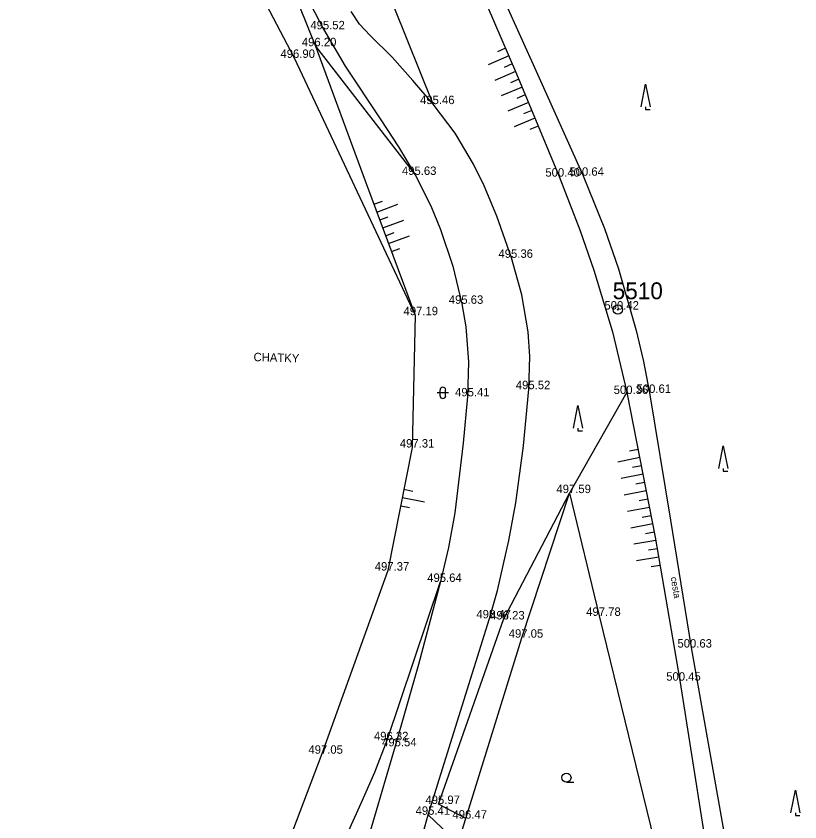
# Model space of a CAD drawing. Extents: x -668867 to -667827, y -1131943 to -1131019.
# Drawn here: x -668191.9 to -668122.2, y -1131564.9 to -1131493.3 of the extents above; entities that cross this region are included whole.
import ezdxf

# ---------------------------------------------------------------- set-up
doc = ezdxf.new("R2010")
doc.units = 0
for name, color, linetype in [('G_Bod_tecka', 7, 'Continuous'), ('G_Bod_vyska', 7, 'Continuous'), ('G_Bodove_pole', 7, 'Continuous'), ('G_Breh_Teren', 7, 'Continuous'), ('G_Cesty_Schody', 7, 'Continuous'), ('G_Ploty', 7, 'Continuous'), ('G_Popisy_povrchu', 7, 'Continuous'), ('G_Poznamky_odkaz', 7, 'Continuous'), ('G_Vyskove_srafy', 7, 'Continuous'), ('G_Zelen-Znacky', 7, 'Continuous')]:
    doc.layers.add(name, color=color, linetype=linetype)

msp = doc.modelspace()

# ---------------------------------------------------------------- linework, layer by layer
at = {"layer": 'G_Bod_tecka'}
for p, q in [((-668164.61, -1131494.46), (-668164.61, -1131494.46)), ((-668165.32, -1131495.96), (-668165.32, -1131495.96)), ((-668167.22, -1131497), (-668167.22, -1131497)), ((-668154.83, -1131501.11), (-668154.83, -1131501.11)), ((-668156.44, -1131507.41), (-668156.44, -1131507.41)), ((-668143.64, -1131507.56), (-668143.64, -1131507.56)), ((-668141.5, -1131507.48), (-668141.5, -1131507.48)), ((-668147.86, -1131514.78), (-668147.86, -1131514.78)), ((-668152.28, -1131518.87), (-668152.28, -1131518.87)), ((-668138.41, -1131519.38), (-668138.41, -1131519.38)), ((-668156.45, -1131519.88), (-668156.45, -1131519.88)), ((-668146.32, -1131526.46), (-668146.32, -1131526.46)), ((-668137.57, -1131526.89), (-668137.57, -1131526.89)), ((-668135.59, -1131526.79), (-668135.59, -1131526.79)), ((-668151.79, -1131527.1), (-668151.79, -1131527.1)), ((-668156.7, -1131531.65), (-668156.7, -1131531.65)), ((-668142.72, -1131535.7), (-668142.72, -1131535.7)), ((-668158.87, -1131542.59), (-668158.87, -1131542.59)), ((-668154.19, -1131543.6), (-668154.19, -1131543.6)), ((-668149.84, -1131546.84), (-668149.84, -1131546.84)), ((-668148.59, -1131546.94), (-668148.59, -1131546.94)), ((-668140.07, -1131546.62), (-668140.07, -1131546.62)), ((-668146.94, -1131548.56), (-668146.94, -1131548.56)), ((-668131.89, -1131549.44), (-668131.89, -1131549.44)), ((-668132.91, -1131552.38), (-668132.91, -1131552.38)), ((-668158.93, -1131557.68), (-668158.93, -1131557.68)), ((-668158.22, -1131558.22), (-668158.22, -1131558.22)), ((-668164.75, -1131558.88), (-668164.75, -1131558.88)), ((-668154.37, -1131563.35), (-668154.37, -1131563.35)), ((-668155.3, -1131564.31), (-668155.3, -1131564.31)), ((-668151.95, -1131564.65), (-668151.95, -1131564.65))]:
    msp.add_line(p, q, dxfattribs=at)
at = {"layer": 'G_Bodove_pole'}
for radius in [0.412, 0.05]:
    msp.add_circle((-668138.41, -1131519.38), radius, dxfattribs=at)
at = {"layer": 'G_Breh_Teren'}
for p, q in [((-668154.37, -1131563.35), (-668148.59, -1131546.94)), ((-668151.95, -1131564.65), (-668154.37, -1131563.35)), ((-668155.3, -1131564.31), (-668152.62, -1131566.83))]:
    msp.add_line(p, q, dxfattribs=at)
for points in [[(-668154.83, -1131501.11), (-668162.88, -1131481.12), (-668166.94, -1131471.15), (-668171.14, -1131461.23), (-668175.43, -1131451.82), (-668179.82, -1131442.46)], [(-668190.96, -1131445.16), (-668186, -1131453.65), (-668181.03, -1131462.15), (-668178.81, -1131466.1), (-668175.16, -1131473.14), (-668169.95, -1131483.84), (-668167.33, -1131489.18), (-668164.61, -1131494.46), (-668162.67, -1131497.74), (-668159.49, -1131502.51), (-668157.92, -1131504.92), (-668156.44, -1131507.41), (-668155.06, -1131510.16), (-668154.18, -1131512.27), (-668153.1, -1131515.52), (-668152.28, -1131518.87), (-668151.93, -1131520.93), (-668151.7, -1131524.02), (-668151.79, -1131527.1), (-668152.16, -1131531.25), (-668152.92, -1131537.46), (-668153.48, -1131540.54), (-668154.18, -1131543.56)], [(-668191.94, -1131446.02), (-668186.81, -1131454.41), (-668181.69, -1131462.8), (-668177.02, -1131470.8), (-668173.75, -1131476.92), (-668171.43, -1131481.59), (-668168.21, -1131488.71), (-668165.32, -1131495.96), (-668160.89, -1131507.92), (-668156.45, -1131519.88)], [(-668155.3, -1131564.31), (-668152.57, -1131555.57), (-668149.84, -1131546.84), (-668149.12, -1131544.35), (-668148.1, -1131539.93), (-668147.5, -1131536.57), (-668146.82, -1131531.51), (-668146.32, -1131526.46), (-668146.24, -1131523.55), (-668146.39, -1131521.35), (-668146.95, -1131518.06), (-668147.86, -1131514.78), (-668149.18, -1131511.06), (-668150.3, -1131508.38), (-668151.26, -1131506.45), (-668152.89, -1131503.68), (-668154.83, -1131501.11), (-668156.65, -1131499.01), (-668158.48, -1131496.93), (-668160.46, -1131495), (-668161.39, -1131494), (-668162.13, -1131492.86)], [(-668165.32, -1131495.96), (-668156.44, -1131507.41)], [(-668137.61, -1131526.73), (-668142.72, -1131535.7)], [(-668148.59, -1131546.94), (-668142.72, -1131535.7)], [(-668154.18, -1131543.56), (-668156.16, -1131550.94), (-668158.22, -1131558.22), (-668161.11, -1131568), (-668163.99, -1131577.78)], [(-668163.79, -1131568.9), (-668161.26, -1131563.29), (-668160.02, -1131560.52), (-668158.93, -1131557.68), (-668156.55, -1131550.61), (-668154.18, -1131543.56)], [(-668169.51, -1131606.61), (-668165.49, -1131596.81), (-668162.44, -1131588.04), (-668159.55, -1131579.22), (-668157.37, -1131571.78), (-668155.3, -1131564.31)]]:
    msp.add_lwpolyline(points, dxfattribs=at)
at = {"layer": 'G_Cesty_Schody'}
for points in [[(-668173.83, -1131438.09), (-668169.39, -1131448.26), (-668164.96, -1131458.43), (-668158.16, -1131473.89), (-668151.33, -1131489.33), (-668147.42, -1131498.42), (-668143.64, -1131507.56), (-668141.8, -1131512.29), (-668140.55, -1131515.88), (-668138.9, -1131521.35), (-668137.61, -1131526.73)], [(-668171.99, -1131438.76), (-668167.55, -1131448.65), (-668163.11, -1131458.54), (-668156.45, -1131473.7), (-668149.87, -1131488.89), (-668145.69, -1131498.18), (-668141.5, -1131507.48), (-668139.6, -1131512.17), (-668138.35, -1131515.76), (-668136.78, -1131521.23), (-668136.14, -1131524), (-668135.59, -1131526.79), (-668133.74, -1131538.12), (-668131.89, -1131549.44), (-668129.31, -1131564), (-668126.73, -1131578.55), (-668125.43, -1131586.08), (-668124.21, -1131593.62), (-668123.88, -1131596.34), (-668123.66, -1131601.13), (-668123.7, -1131608.35), (-668123.66, -1131611.95), (-668123.42, -1131615.54)], [(-668137.61, -1131526.73), (-668137.57, -1131526.89), (-668135.08, -1131539.61), (-668132.91, -1131552.38), (-668130.83, -1131565.52), (-668128.76, -1131578.65)]]:
    msp.add_lwpolyline(points, dxfattribs=at)
at = {"layer": 'G_Ploty'}
for p, q in [((-668175.62, -1131480.89), (-668167.22, -1131497)), ((-668167.22, -1131497), (-668156.45, -1131519.88)), ((-668156.45, -1131519.88), (-668156.7, -1131531.65)), ((-668156.7, -1131531.65), (-668158.87, -1131542.59)), ((-668146.94, -1131548.56), (-668142.72, -1131535.7)), ((-668142.72, -1131535.7), (-668140.07, -1131546.62)), ((-668158.87, -1131542.59), (-668164.75, -1131558.88)), ((-668140.07, -1131546.62), (-668131.29, -1131582.63)), ((-668151.95, -1131564.65), (-668146.94, -1131548.56)), ((-668164.75, -1131558.88), (-668172.11, -1131578.38)), ((-668152.62, -1131566.83), (-668151.95, -1131564.65))]:
    msp.add_line(p, q, dxfattribs=at)
at = {"layer": 'G_Vyskove_srafy'}
for points in [[(-668148.4, -1131496.14), (-668149.13, -1131496.46)], [(-668148.1, -1131496.83), (-668149.94, -1131497.62)], [(-668147.81, -1131497.52), (-668148.54, -1131497.84)], [(-668147.51, -1131498.21), (-668149.35, -1131499)], [(-668147.22, -1131498.9), (-668147.96, -1131499.21)], [(-668146.93, -1131499.6), (-668148.78, -1131500.36)], [(-668146.65, -1131500.29), (-668147.39, -1131500.6)], [(-668146.36, -1131500.98), (-668148.21, -1131501.75)], [(-668146.07, -1131501.68), (-668146.81, -1131501.98)], [(-668145.79, -1131502.37), (-668147.63, -1131503.13)], [(-668145.5, -1131503.06), (-668146.24, -1131503.37)], [(-668160.11, -1131510), (-668159.36, -1131509.73)], [(-668159.85, -1131510.71), (-668157.98, -1131510.01)], [(-668159.59, -1131511.41), (-668158.84, -1131511.13)], [(-668159.33, -1131512.11), (-668157.46, -1131511.42)], [(-668159.07, -1131512.82), (-668158.32, -1131512.54)], [(-668158.81, -1131513.52), (-668156.94, -1131512.83)], [(-668158.55, -1131514.22), (-668157.8, -1131513.95)], [(-668136.6, -1131531.82), (-668137.39, -1131531.97)], [(-668136.46, -1131532.55), (-668138.42, -1131532.94)], [(-668136.31, -1131533.29), (-668137.1, -1131533.44)], [(-668136.17, -1131534.03), (-668138.13, -1131534.41)], [(-668136.03, -1131534.76), (-668136.81, -1131534.92)], [(-668157.44, -1131535.36), (-668156.65, -1131535.52)], [(-668135.88, -1131535.5), (-668137.84, -1131535.88)], [(-668157.58, -1131536.1), (-668155.62, -1131536.49)], [(-668135.74, -1131536.23), (-668136.52, -1131536.39)], [(-668157.73, -1131536.83), (-668156.94, -1131536.99)], [(-668135.59, -1131536.97), (-668137.56, -1131537.35)], [(-668135.45, -1131537.71), (-668136.24, -1131537.86)], [(-668135.3, -1131538.44), (-668137.27, -1131538.83)], [(-668135.16, -1131539.18), (-668135.95, -1131539.33)], [(-668135.02, -1131539.92), (-668137, -1131540.25)], [(-668134.9, -1131540.66), (-668135.69, -1131540.79)], [(-668134.77, -1131541.39), (-668136.74, -1131541.73)], [(-668134.65, -1131542.13), (-668135.44, -1131542.27)]]:
    msp.add_lwpolyline(points, dxfattribs=at)
at = {"layer": 'G_Zelen-Znacky'}
for p, q in [((-668136.35, -1131501.35), (-668135.95, -1131499.35)), ((-668135.95, -1131499.35), (-668135.55, -1131501.35)), ((-668135.95, -1131501.35), (-668135.95, -1131501.6)), ((-668135.95, -1131501.6), (-668135.55, -1131501.6)), ((-668142.37, -1131529.92), (-668141.97, -1131527.92)), ((-668141.97, -1131527.92), (-668141.57, -1131529.92)), ((-668141.97, -1131529.92), (-668141.97, -1131530.17)), ((-668141.97, -1131530.17), (-668141.57, -1131530.17)), ((-668129.44, -1131533.5), (-668129.04, -1131531.5)), ((-668129.04, -1131531.5), (-668128.64, -1131533.5)), ((-668129.04, -1131533.5), (-668129.04, -1131533.75)), ((-668129.04, -1131533.75), (-668128.64, -1131533.75)), ((-668142.982, -1131561.41), (-668142.332, -1131561.407)), ((-668123.02, -1131564.13), (-668122.62, -1131562.13)), ((-668122.62, -1131562.13), (-668122.22, -1131564.13)), ((-668122.62, -1131564.13), (-668122.62, -1131564.38)), ((-668122.62, -1131564.38), (-668122.22, -1131564.38))]:
    msp.add_line(p, q, dxfattribs=at)
for points in [[(-668153.48, -1131526.79), (-668154.48, -1131526.79)], [(-668154.23, -1131527.04), (-668154.23, -1131526.54)], [(-668153.73, -1131527.04), (-668153.73, -1131526.54)]]:
    msp.add_lwpolyline(points, dxfattribs=at)
msp.add_circle((-668142.982, -1131561.007), 0.403, dxfattribs=at)
for centre, start, end in [((-668153.979, -1131526.54), 0, 180), ((-668153.979, -1131527.04), 180, 0)]:
    msp.add_arc(centre, 0.25, start, end, dxfattribs=at)

# ---------------------------------------------------------------- texts
at = {"layer": 'G_Bod_vyska'}
for s, p in [('495.52', (-668165.766, -1131494.46)), ('496.20', (-668166.521, -1131495.96)), ('496.90', (-668168.423, -1131497)), ('495.46', (-668156.01, -1131501.11)), ('495.63', (-668157.62, -1131507.41)), ('500.40', (-668144.859, -1131507.56)), ('500.64', (-668142.721, -1131507.48)), ('495.36', (-668149.03, -1131514.78)), ('495.63', (-668153.45, -1131518.87)), ('497.19', (-668157.476, -1131519.88)), ('500.42', (-668139.607, -1131519.38)), ('495.52', (-668147.486, -1131526.46)), ('500.36', (-668138.781, -1131526.89)), ('500.61', (-668136.749, -1131526.79)), ('495.41', (-668152.894, -1131527.1)), ('497.31', (-668157.804, -1131531.65)), ('497.59', (-668143.878, -1131535.7)), ('497.37', (-668160.036, -1131542.59)), ('495.64', (-668155.37, -1131543.6)), ('495.47', (-668150.996, -1131546.84)), ('496.23', (-668149.77, -1131546.94)), ('497.78', (-668141.226, -1131546.62)), ('497.05', (-668148.118, -1131548.56)), ('500.63', (-668133.111, -1131549.44)), ('500.45', (-668134.107, -1131552.38)), ('496.32', (-668160.11, -1131557.68)), ('495.54', (-668159.386, -1131558.22)), ('497.05', (-668165.938, -1131558.88)), ('495.97', (-668155.528, -1131563.35)), ('495.41', (-668156.404, -1131564.31)), ('496.47', (-668153.12, -1131564.65))]:
    msp.add_text(s, height=0.75, dxfattribs=at).set_placement(p)
at = {"layer": 'G_Bodove_pole'}
msp.add_text('5510', height=1.5, dxfattribs=at).set_placement((-668138.872, -1131518.46))
at = {"layer": 'G_Popisy_povrchu'}
msp.add_text('cesta', height=0.6, rotation=279.8944, dxfattribs=at).set_placement((-668133.724, -1131543.201))
at = {"layer": 'G_Poznamky_odkaz'}
msp.add_text('CHATKY', height=0.75, rotation=358.28123, dxfattribs=at).set_placement((-668170.828, -1131523.966))

doc.saveas('drawing.dxf')
